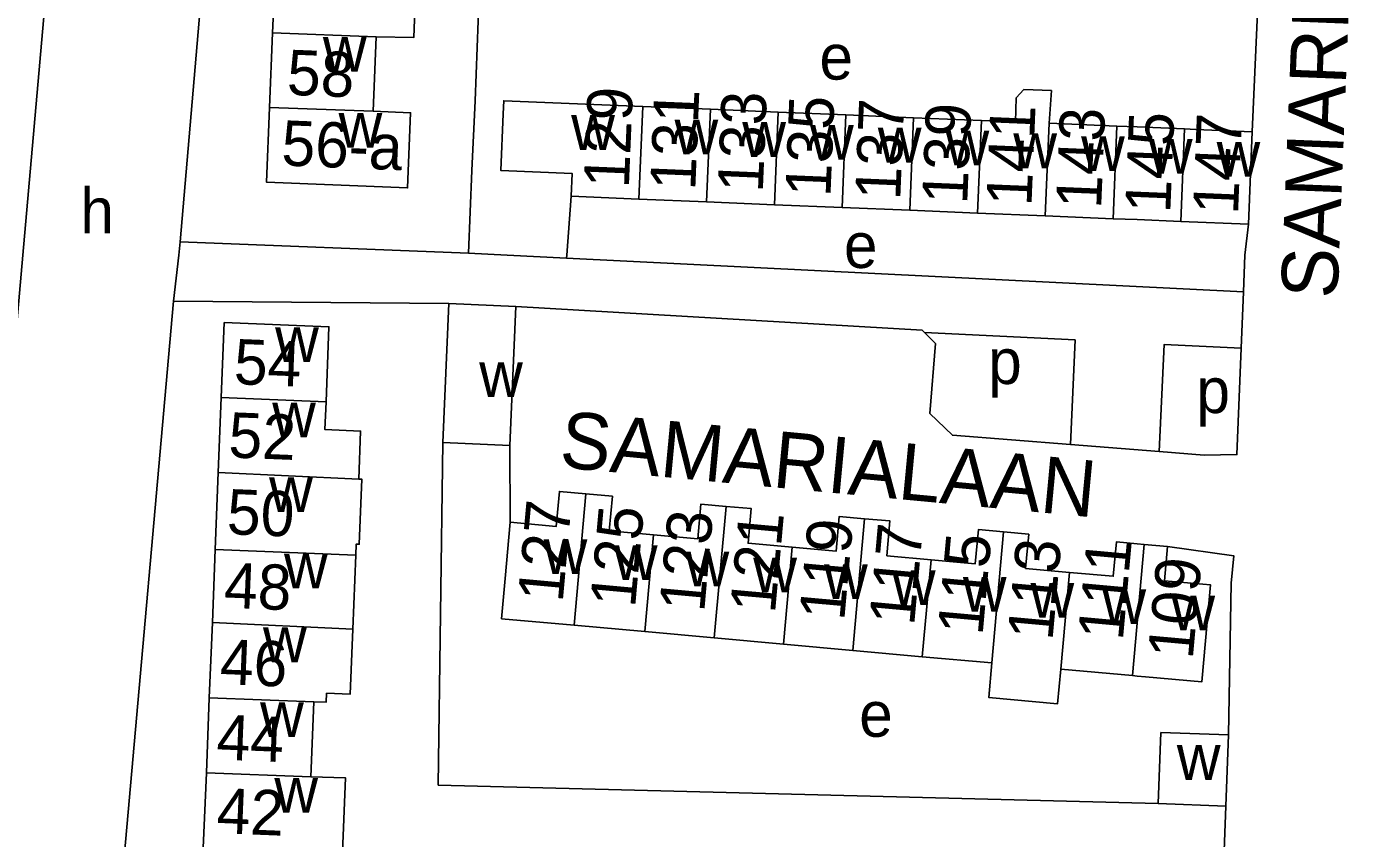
# Model space of a CAD drawing. Extents: x 159675 to 162108, y 386471 to 388472.
# Drawn here: x 161401.7 to 161519.6, y 387048.4 to 387120.2 of the extents above; entities that cross this region are included whole.
import ezdxf

# ---------------------------------------------------------------- set-up
doc = ezdxf.new("R2010")
doc.units = 0
for name, color, linetype in [('BLT_Basislijn', 7, 'Continuous'), ('BLT_Bebouwing', 7, 'Continuous'), ('BLT_Centroide', 7, 'Continuous'), ('BLT_Huisnummer', 7, 'Continuous'), ('BLT_Huisnummer_ tussenligend', 7, 'Continuous'), ('BLT_Huisnummer_reeks', 7, 'Continuous'), ('BLT_Onderverdeling_panden', 7, 'Continuous'), ('BLT_Straatnaam', 7, 'Continuous')]:
    doc.layers.add(name, color=color, linetype=linetype)

msp = doc.modelspace()

# ---------------------------------------------------------------- linework, layer by layer
at = {"layer": 'BLT_Basislijn'}
for p, q in [((161415.24, 387101.18), (161421.07, 387168.39)), ((161440.79, 387100.16), (161415.24, 387101.18)), ((161449.46, 387099.74), (161509.41, 387096.75)), ((161509.21, 387091.75), (161509.41, 387096.75)), ((161414.65, 387095.91), (161408.63, 387028.09)), ((161439.03, 387095.71), (161414.65, 387095.91)), ((161444.48, 387076.36), (161444.44, 387083.16)), ((161494.09, 387083.24), (161501.94, 387082.62)), ((161507.86, 387051.24), (161507.36, 387038.62))]:
    msp.add_line(p, q, dxfattribs=at)
for points in [[(161412.01, 387250), (161412.01, 387246.46), (161407.67, 387174.93), (161406.33, 387156.96), (161401.31, 387100), (161381.93, 386879.37)], [(161440.79, 387100.16), (161441.09, 387107.49), (161441.36, 387113.64), (161441.82, 387125.49)], [(161510.74, 387123.48), (161510.19, 387110.92)], [(161449.46, 387099.74), (161449.49, 387100), (161449.87, 387105.21)], [(161509.85, 387102.73), (161509.54, 387100), (161509.41, 387096.75)], [(161415.24, 387101.18), (161415.14, 387100), (161414.65, 387095.91)], [(161440.79, 387100.16), (161444.22, 387100), (161449.46, 387099.74)], [(161444.97, 387095.45), (161480.95, 387093.35), (161481.15, 387093.15)], [(161481.15, 387093.15), (161494.49, 387092.49), (161494.09, 387083.24)], [(161481.15, 387093.15), (161482.15, 387092.17), (161481.64, 387085.97), (161483.64, 387084.06), (161494.09, 387083.24)], [(161501.94, 387082.62), (161502.39, 387092.09), (161509.21, 387091.75)], [(161501.94, 387082.62), (161505.94, 387082.3), (161508.83, 387082.34), (161509.21, 387091.75)], [(161501.85, 387051.46), (161438.1, 387053.1), (161438.5, 387083.42)], [(161502.68, 387074.21), (161508.56, 387073.37), (161508.32, 387070.96), (161508.09, 387057.54)]]:
    msp.add_lwpolyline(points, dxfattribs=at)
at = {"layer": 'BLT_Bebouwing'}
for p, q in [((161423.7, 387126.3), (161423.44, 387119.68)), ((161423.44, 387119.68), (161423.17, 387113.06)), ((161432.61, 387119.31), (161432.35, 387112.73)), ((161462.21, 387112.9), (161456.21, 387113.14)), ((161468.2, 387112.65), (161462.21, 387112.9)), ((161474.2, 387112.4), (161468.2, 387112.65)), ((161480.2, 387112.15), (161474.2, 387112.4)), ((161486.2, 387111.91), (161480.2, 387112.15)), ((161498.2, 387111.41), (161492.2, 387111.66)), ((161500, 387111.34), (161498.2, 387111.41)), ((161504.2, 387111.16), (161500, 387111.34)), ((161509.85, 387102.73), (161510.19, 387110.92)), ((161455.87, 387104.96), (161449.87, 387105.21)), ((161461.87, 387104.71), (161455.87, 387104.96)), ((161467.87, 387104.46), (161461.87, 387104.71)), ((161473.87, 387104.22), (161467.87, 387104.46)), ((161479.86, 387103.97), (161473.87, 387104.22)), ((161485.86, 387103.72), (161479.86, 387103.97)), ((161491.86, 387103.47), (161485.86, 387103.72)), ((161497.86, 387103.22), (161491.86, 387103.47)), ((161500, 387103.14), (161497.86, 387103.22)), ((161500, 387103.14), (161503.86, 387102.98)), ((161503.86, 387102.98), (161509.85, 387102.73)), ((161438.5, 387083.42), (161439.03, 387095.71)), ((161439.03, 387095.71), (161444.97, 387095.45)), ((161444.97, 387095.45), (161444.44, 387083.16)), ((161418.89, 387087.39), (161418.63, 387080.75)), ((161444.44, 387083.16), (161438.5, 387083.42)), ((161418.63, 387080.75), (161418.35, 387073.93)), ((161500, 387074.45), (161500.62, 387074.4)), ((161500.62, 387074.4), (161502.68, 387074.21)), ((161418.35, 387073.93), (161418.1, 387067.47)), ((161430.54, 387066.89), (161430.8, 387073.43)), ((161418.1, 387067.47), (161417.83, 387060.83)), ((161456.4, 387066.68), (161450.13, 387067.24)), ((161462.54, 387066.12), (161456.4, 387066.68)), ((161468.67, 387065.57), (161462.54, 387066.12)), ((161474.81, 387065.02), (161468.67, 387065.57)), ((161480.97, 387064.46), (161474.81, 387065.02)), ((161487.11, 387063.91), (161480.97, 387064.46)), ((161499.58, 387062.78), (161493.22, 387063.36)), ((161500, 387062.74), (161499.58, 387062.78)), ((161417.83, 387060.83), (161417.57, 387054.19)), ((161426.83, 387053.82), (161427.09, 387060.46)), ((161501.85, 387051.46), (161502.08, 387057.76)), ((161502.08, 387057.76), (161508.09, 387057.54)), ((161508.09, 387057.54), (161507.86, 387051.24)), ((161417.57, 387054.19), (161417.3, 387047.55)), ((161507.86, 387051.24), (161501.85, 387051.46))]:
    msp.add_line(p, q, dxfattribs=at)
for points in [[(161432.92, 387125.93), (161436.19, 387125.7), (161435.93, 387119.24), (161432.61, 387119.31)], [(161492.2, 387111.66), (161492.4, 387114.55), (161489.97, 387114.65), (161489.29, 387113.91), (161489.21, 387111.78), (161486.2, 387111.91)], [(161449.87, 387105.21), (161449.95, 387107.23), (161443.64, 387107.49), (161443.85, 387112.49), (161443.9, 387113.65), (161456.21, 387113.14)], [(161423.17, 387113.06), (161422.9, 387106.44), (161435.39, 387105.94), (161435.6, 387111.11), (161435.66, 387112.6), (161432.35, 387112.73)], [(161510.19, 387110.92), (161505.2, 387111.12), (161504.2, 387111.16)], [(161428.17, 387087.02), (161428.43, 387093.66), (161419.16, 387094.03), (161418.89, 387087.39)], [(161431.06, 387080.18), (161431.23, 387084.42), (161428.07, 387084.55), (161428.17, 387087.02)], [(161430.8, 387073.43), (161430.84, 387074.42), (161431.11, 387074.41), (161431.34, 387080.16), (161431.06, 387080.18)], [(161444.48, 387076.36), (161448.56, 387075.99), (161448.84, 387079.08), (161451.18, 387078.87)], [(161451.18, 387078.87), (161453.52, 387078.66), (161453.24, 387075.6), (161457.17, 387075.24)], [(161457.17, 387075.24), (161461.09, 387074.89), (161461.37, 387077.96), (161463.59, 387077.76)], [(161463.59, 387077.76), (161465.82, 387077.56), (161465.54, 387074.5), (161469.44, 387074.15)], [(161469.44, 387074.15), (161473.34, 387073.79), (161473.62, 387076.87), (161475.86, 387076.67)], [(161475.86, 387076.67), (161478.1, 387076.47), (161477.83, 387073.39), (161481.74, 387073.03)], [(161450.13, 387067.24), (161443.71, 387067.82), (161444.03, 387071.38), (161444.48, 387076.36)], [(161481.74, 387073.03), (161485.66, 387072.68), (161485.93, 387075.71), (161488.16, 387075.51)], [(161488.16, 387075.51), (161490.39, 387075.3), (161490.11, 387072.27), (161493.99, 387071.92)], [(161493.99, 387071.92), (161497.88, 387071.57), (161498.15, 387074.62), (161500, 387074.45)], [(161502.68, 387074.21), (161502.41, 387071.18), (161506.49, 387070.81), (161505.72, 387062.23), (161500.74, 387062.68), (161500, 387062.74)], [(161427.09, 387060.46), (161428.18, 387060.44), (161428.21, 387061.22), (161430.3, 387061.14), (161430.54, 387066.89)], [(161493.22, 387063.36), (161492.95, 387060.3), (161486.85, 387060.85), (161487.11, 387063.91)], [(161429.62, 387047.15), (161429.88, 387053.75), (161426.83, 387053.82)]]:
    msp.add_lwpolyline(points, dxfattribs=at)
at = {"layer": 'BLT_Onderverdeling_panden'}
for p, q in [((161423.44, 387119.68), (161432.61, 387119.31)), ((161455.87, 387104.96), (161456.21, 387113.14)), ((161423.17, 387113.06), (161432.35, 387112.73)), ((161461.87, 387104.71), (161462.21, 387112.9)), ((161467.87, 387104.46), (161468.2, 387112.65)), ((161473.87, 387104.22), (161474.2, 387112.4)), ((161479.86, 387103.97), (161480.2, 387112.15)), ((161485.86, 387103.72), (161486.2, 387111.91)), ((161491.86, 387103.47), (161492.2, 387111.66)), ((161497.86, 387103.22), (161498.2, 387111.41)), ((161503.86, 387102.98), (161504.2, 387111.16)), ((161418.89, 387087.39), (161428.17, 387087.02)), ((161418.63, 387080.75), (161431.06, 387080.18)), ((161451.18, 387078.87), (161450.13, 387067.24)), ((161463.59, 387077.76), (161462.54, 387066.12)), ((161475.86, 387076.67), (161474.81, 387065.02)), ((161488.16, 387075.51), (161487.11, 387063.91)), ((161457.17, 387075.24), (161456.4, 387066.68)), ((161500.62, 387074.4), (161499.58, 387062.78)), ((161418.35, 387073.93), (161430.8, 387073.43)), ((161469.44, 387074.15), (161468.67, 387065.57)), ((161481.74, 387073.03), (161480.97, 387064.46)), ((161493.99, 387071.92), (161493.22, 387063.36)), ((161418.1, 387067.47), (161430.54, 387066.89)), ((161417.83, 387060.83), (161427.09, 387060.46)), ((161417.57, 387054.19), (161426.83, 387053.82))]:
    msp.add_line(p, q, dxfattribs=at)

# ---------------------------------------------------------------- texts
at = {"layer": 'BLT_Centroide'}
for s, p in [('w', (161427.89, 387116.22)), ('e', (161471.86, 387115.53)), ('w', (161429.28, 387109.5)), ('w', (161449.88, 387109.31)), ('w', (161459.03, 387108.92)), ('w', (161465.03, 387108.69)), ('w', (161471.03, 387108.44)), ('w', (161477.03, 387108.19)), ('w', (161483.03, 387107.94)), ('w', (161489.03, 387107.69)), ('w', (161495.03, 387107.44)), ('w', (161501.03, 387107.19)), ('w', (161507.03, 387106.94)), ('h', (161406.41, 387101.93)), ('e', (161474.03, 387098.86)), ('w', (161423.66, 387090.53)), ('p', (161486.8, 387088.59)), ('w', (161441.73, 387087.44)), ('p', (161505.24, 387086.02)), ('w', (161423.4, 387083.88)), ('w', (161423.13, 387077.25)), ('w', (161447.44, 387071.78)), ('w', (161453.66, 387071.25)), ('w', (161424.45, 387070.5)), ('w', (161460, 387070.67)), ('w', (161466, 387070.14)), ('w', (161472.27, 387069.56)), ('w', (161478.28, 387069.03)), ('w', (161484.56, 387068.45)), ('w', (161490.55, 387067.91)), ('w', (161496.92, 387067.34)), ('w', (161503.03, 387066.8)), ('w', (161422.59, 387063.97)), ('w', (161422.33, 387057.34)), ('e', (161475.38, 387057.37)), ('w', (161503.51, 387053.56)), ('w', (161423.59, 387050.66))]:
    msp.add_text(s, height=4, dxfattribs=at).set_placement(p)
at = {"layer": 'BLT_Huisnummer'}
for s, rotation, p in [('129', 87.6353, (161454.98, 387105.88)), ('133', 87.6353, (161466.84, 387105.49)), ('137', 87.6353, (161479.01, 387104.82)), ('141', 87.6353, (161490.63, 387104.29)), ('147', 87.6353, (161508.92, 387103.54)), ('54', 357.7121, (161419.96, 387088.59)), ('50', 357.7121, (161419.34, 387075.31)), ('127', 84.8465, (161449.12, 387069.2)), ('121', 84.8465, (161467.92, 387068.22)), ('117', 84.8465, (161480.24, 387067.14)), ('113', 84.8465, (161492.49, 387065.82)), ('109', 84.8465, (161504.91, 387064.16)), ('46', 357.7121, (161418.72, 387062.03)), ('42', 357.7121, (161418.43, 387048.85))]:
    msp.add_text(s, height=4, rotation=rotation, dxfattribs=at).set_placement(p)
at = {"layer": 'BLT_Huisnummer_ tussenligend'}
for s, rotation, p in [('58', 357.6845, (161424.66, 387114.19)), ('131', 87.6353, (161460.86, 387105.68)), ('135', 87.6353, (161472.83, 387105.1)), ('139', 87.6353, (161484.94, 387104.45)), ('143', 87.6353, (161496.8, 387104.06)), ('145', 87.6353, (161502.92, 387103.67)), ('52', 357.7121, (161419.48, 387082.1)), ('125', 84.8465, (161455.53, 387068.73)), ('123', 84.8465, (161461.65, 387068.34)), ('119', 84.8465, (161474.05, 387067.58)), ('115', 84.8465, (161486.3, 387066.28)), ('111', 84.8465, (161498.72, 387065.82)), ('48', 357.7121, (161419.08, 387068.8)), ('44', 357.7121, (161418.42, 387055.36))]:
    msp.add_text(s, height=4, rotation=rotation, dxfattribs=at).set_placement(p)
at = {"layer": 'BLT_Huisnummer_reeks'}
msp.add_text('56-a', height=4, rotation=357.6845, dxfattribs=at).set_placement((161424.17, 387107.94))
at = {"layer": 'BLT_Straatnaam'}
for rotation, p in [(87.7313, (161517.72, 387096.1)), (354.6231, (161448.75, 387081.24))]:
    msp.add_text('SAMARIALAAN', height=5, rotation=rotation, dxfattribs=at).set_placement(p)

doc.saveas('drawing.dxf')
